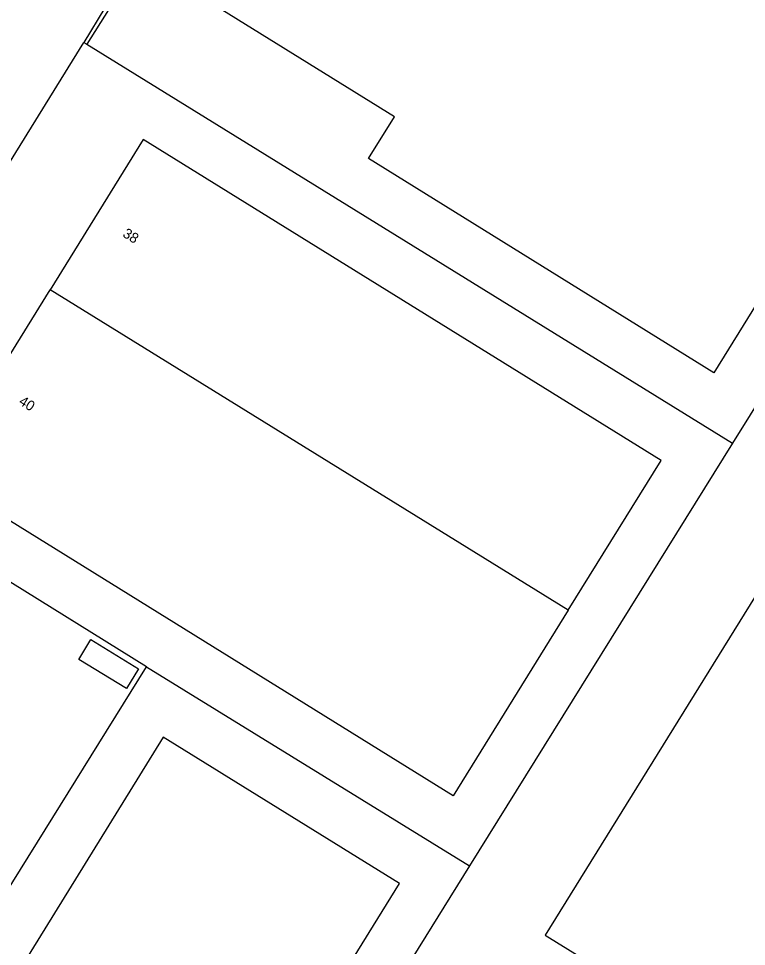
# Model space of a CAD drawing. Extents: x 128000 to 131008, y 398996 to 402500.
# Drawn here: x 128736.8 to 128808.4, y 400331.4 to 400422.7 of the extents above; entities that cross this region are included whole.
import ezdxf

# ---------------------------------------------------------------- set-up
doc = ezdxf.new("R2010")
doc.units = 0
for name, color, linetype in [('gg-afsc-hekwerk', 7, 'Continuous'), ('gg-anno-huisnummerreeks BGT', 7, 'Continuous'), ('gg-bbg-hoofdgebouw', 7, 'Continuous'), ('gg-bbg-luifel en loopbrug', 7, 'Continuous'), ('gg-bbg-tussenscheiding', 7, 'Continuous'), ('gg-knt-verharding', 7, 'Continuous')]:
    doc.layers.add(name, color=color, linetype=linetype)

msp = doc.modelspace()

# ---------------------------------------------------------------- linework, layer by layer
at = {"layer": 'gg-afsc-hekwerk'}
for p, q in [((128745.294, 400423.784), (128743.207, 400420.396)), ((128832.695, 400422.151), (128807.064, 400380.938)), ((128734.555, 400406.395), (128743.207, 400420.396)), ((128743.207, 400420.396), (128743.519, 400420.203)), ((128743.519, 400420.203), (128807.064, 400380.938)), ((128807.064, 400380.938), (128781.17, 400339.302)), ((128749.369, 400358.896), (128717.554, 400378.683)), ((128722.51, 400315.693), (128749.369, 400358.896)), ((128749.369, 400358.896), (128781.17, 400339.302)), ((128781.17, 400339.302), (128754.232, 400295.972))]:
    msp.add_line(p, q, dxfattribs=at)
at = {"layer": 'gg-bbg-hoofdgebouw'}
for points in [[(129063.291, 400508.6), (128943.632, 400582.629), (128788.617, 400332.497), (128806.998, 400321.116), (128790.391, 400294.278), (128859.38, 400251.551), (128858.351, 400249.872), (128890.776, 400229.825), (128891.833, 400231.526), (128900.996, 400225.843), (128917.719, 400252.81), (128908.541, 400258.49), (128959.928, 400341.517), (128972.031, 400334.048)], [(128774.704, 400452.488), (128825.712, 400420.889), (128805.244, 400387.868), (128771.245, 400408.942), (128773.795, 400413.056), (128756.795, 400423.592)], [(128790.891, 400364.467), (128800.039, 400379.233), (128749.05, 400410.82), (128739.888, 400396.03)], [(128790.891, 400364.467), (128779.584, 400346.214), (128728.596, 400377.801), (128739.888, 400396.03)], [(128762.256, 400318.112), (128774.288, 400337.559), (128751.013, 400351.97), (128732.603, 400322.215)]]:
    msp.add_lwpolyline(points, dxfattribs=at)
at = {"layer": 'gg-bbg-luifel en loopbrug'}
msp.add_lwpolyline([(128743.912, 400361.589), (128748.601, 400358.708), (128747.404, 400356.76), (128742.715, 400359.641), (128743.912, 400361.589)], dxfattribs=at)
at = {"layer": 'gg-bbg-tussenscheiding'}
msp.add_line((128790.891, 400364.467), (128739.888, 400396.03), dxfattribs=at)
at = {"layer": 'gg-knt-verharding'}
msp.add_line((128745.627, 400423.585), (128743.519, 400420.203), dxfattribs=at)

# ---------------------------------------------------------------- texts
at = {"layer": 'gg-anno-huisnummerreeks BGT'}
for s, p in [('38', (128746.956, 400401.318)), ('40', (128736.729, 400384.808))]:
    msp.add_text(s, height=1, rotation=328.2, dxfattribs=at).set_placement(p)

doc.saveas('drawing.dxf')
